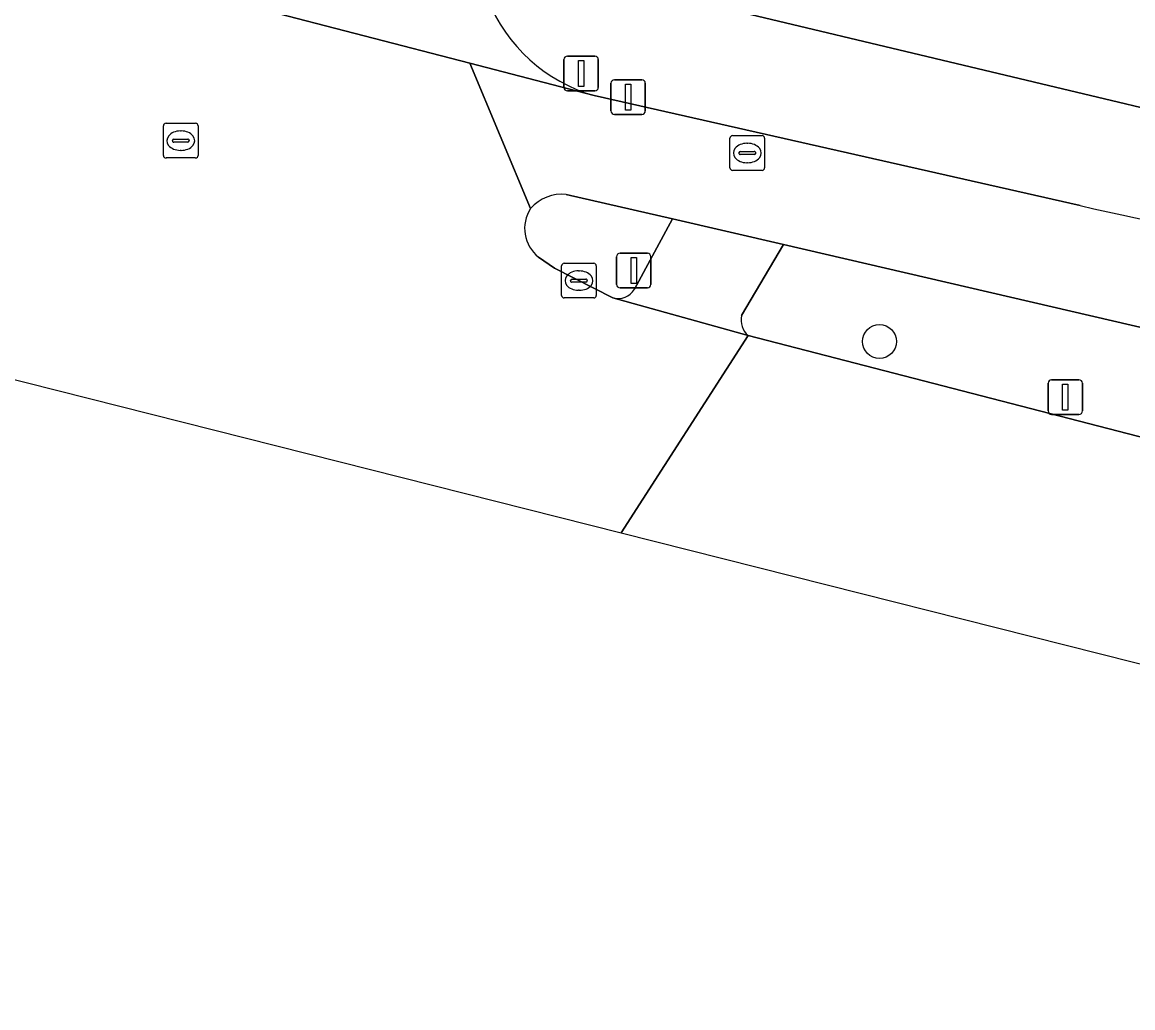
# Model space of a CAD drawing. Extents: x 160030 to 160839, y 385325 to 386450.
# Drawn here: x 160670.75 to 160702.77, y 385324.64 to 385353.05 of the extents above; entities that cross this region are included whole.
import ezdxf

# ---------------------------------------------------------------- set-up
doc = ezdxf.new("R2010")
doc.units = 0
for name, color, linetype in [('IMGEO_Boom', 7, 'Continuous'), ('IMGEO_Brandkraan', 7, 'Continuous'), ('IMGEO_Drukknoppaal', 7, 'Continuous'), ('IMGEO_Erf', 7, 'Continuous'), ('IMGEO_Fietspad_gesloten', 7, 'Continuous'), ('IMGEO_Kolk', 7, 'Continuous'), ('IMGEO_Lichtmast', 7, 'Continuous'), ('IMGEO_Rijbaan_lokaal_gesloten', 7, 'Continuous'), ('IMGEO_Rijbaan_lokaal_open', 7, 'Continuous'), ('IMGEO_Rioolput', 7, 'Continuous'), ('IMGEO_Verkeerseiland_open', 7, 'Continuous'), ('IMGEO_Verkeersregelinstallatiepaal', 7, 'Continuous'), ('IMGEO_Voetpad_open', 7, 'Continuous')]:
    doc.layers.add(name, color=color, linetype=linetype)

msp = doc.modelspace()

# ---------------------------------------------------------------- linework, layer by layer
at = {"layer": 'IMGEO_Boom'}
msp.add_circle((160695.465, 385343.848), 0.489, dxfattribs=at)
at = {"layer": 'IMGEO_Brandkraan'}
for p, q in [((160691.155, 385348.856), (160691.155, 385349.708)), ((160691.23, 385349.782), (160692.082, 385349.782)), ((160692.156, 385349.708), (160692.156, 385348.856)), ((160691.457, 385349.325), (160691.855, 385349.325)), ((160691.643, 385349.562), (160691.668, 385349.562)), ((160691.414, 385349.276), (160691.414, 385349.288)), ((160691.852, 385349.239), (160691.454, 385349.239)), ((160691.666, 385349.002), (160691.641, 385349.002)), ((160691.898, 385349.288), (160691.898, 385349.276)), ((160692.082, 385348.782), (160691.23, 385348.782))]:
    msp.add_line(p, q, dxfattribs=at)
for points in [[(160691.155, 385348.856), (160691.155, 385349.708)], [(160691.23, 385349.782), (160692.082, 385349.782)], [(160692.156, 385349.708), (160692.156, 385348.856)], [(160692.082, 385348.782), (160691.23, 385348.782)]]:
    msp.add_lwpolyline(points, dxfattribs=at)
for centre, radius, start, end in [((160691.232, 385349.706), 0.0765, 91.552, 178.448), ((160691.232, 385349.706), 0.0765, 91.552, 178.448), ((160692.08, 385349.706), 0.0765, 1.552, 88.448), ((160692.08, 385349.706), 0.0765, 1.552, 88.448), ((160691.454, 385349.285), 0.0403, 85.8775, 175.7526), ((160691.859, 385349.287), 0.0386, 1.7309, 96.639), ((160691.451, 385349.275), 0.0366, 178.938, 274.7102), ((160691.855, 385349.282), 0.043, 264.8664, 352.4533), ((160691.232, 385348.858), 0.0765, 181.552, 268.448), ((160691.232, 385348.858), 0.0765, 181.552, 268.448), ((160692.08, 385348.858), 0.0765, 271.552, 358.448), ((160692.08, 385348.858), 0.0765, 271.552, 358.448)]:
    msp.add_arc(centre, radius, start, end, dxfattribs=at)
for centre, major_axis, ratio, start_param, end_param in [((160691.642, 385349.282), (-0.387, 0.002), 0.722429, 4.712389, 7.853982), ((160691.667, 385349.282), (-0.39, 0.002), 0.717154, 1.570796, 4.712389)]:
    msp.add_ellipse(centre, major_axis=major_axis, ratio=ratio, start_param=start_param, end_param=end_param, dxfattribs=at)
at = {"layer": 'IMGEO_Drukknoppaal'}
for p, q in [((160687.726, 385350.494), (160687.726, 385351.294)), ((160687.726, 385351.294), (160687.726, 385350.494)), ((160687.826, 385351.394), (160688.616, 385351.394)), ((160688.616, 385351.394), (160687.826, 385351.394)), ((160688.716, 385351.294), (160688.716, 385350.494)), ((160688.716, 385350.494), (160688.716, 385351.294)), ((160688.616, 385350.394), (160687.826, 385350.394)), ((160687.826, 385350.394), (160688.616, 385350.394))]:
    msp.add_line(p, q, dxfattribs=at)
msp.add_lwpolyline([(160688.146, 385351.269), (160688.296, 385351.269), (160688.296, 385350.519), (160688.146, 385350.519), (160688.146, 385351.269)], dxfattribs=at)
for centre, start, end in [((160687.826, 385351.294), 90, 180), ((160687.826, 385351.294), 90, 180), ((160688.616, 385351.294), 0, 90), ((160688.616, 385351.294), 360, 90), ((160687.826, 385350.494), 180, 270), ((160687.826, 385350.494), 180, 270), ((160688.616, 385350.494), 270, 0), ((160688.616, 385350.494), 270, 0)]:
    msp.add_arc(centre, 0.1, start, end, dxfattribs=at)
at = {"layer": 'IMGEO_Erf'}
msp.add_lwpolyline([(160689.944, 385353.705), (160690.02, 385353.684), (160690.096, 385353.665), (160706.87, 385349.675), (160716.52, 385348.053), (160736.06, 385345.098), (160745.489, 385344.203), (160765.401, 385343.108), (160775.15, 385342.953), (160795.007, 385343.265), (160798.343, 385343.507), (160817.935, 385344.075), (160817.935, 385344.588), (160818.498, 385344.64)], dxfattribs=at)
at = {"layer": 'IMGEO_Fietspad_gesloten'}
for points in [[(160701.251, 385347.765), (160687.245, 385350.937), (160683.655, 385351.868), (160685.409, 385347.685)], [(160686.435, 385348.085), (160689.5, 385347.387), (160692.699, 385346.641), (160703.387, 385344.166), (160716.51, 385341.759)]]:
    msp.add_lwpolyline(points, dxfattribs=at)
for centre, radius, start, end in [((160686.308, 385346.896), 1.196, 83.8917, 138.7063), ((160742.565, 385530.57), 187.415, 257.26507, 261.26988)]:
    msp.add_arc(centre, radius, start, end, dxfattribs=at)
at = {"layer": 'IMGEO_Kolk'}
for p, q in [((160686.301, 385345.177), (160686.301, 385346.029)), ((160686.376, 385346.103), (160687.228, 385346.103)), ((160686.789, 385345.883), (160686.814, 385345.883)), ((160687.302, 385346.029), (160687.302, 385345.177)), ((160686.56, 385345.597), (160686.56, 385345.609)), ((160686.998, 385345.56), (160686.6, 385345.56)), ((160686.603, 385345.646), (160687.001, 385345.646)), ((160687.044, 385345.609), (160687.044, 385345.597)), ((160686.812, 385345.323), (160686.787, 385345.323)), ((160687.228, 385345.103), (160686.376, 385345.103))]:
    msp.add_line(p, q, dxfattribs=at)
for points in [[(160686.301, 385345.177), (160686.301, 385346.029)], [(160686.376, 385346.103), (160687.228, 385346.103)], [(160687.302, 385346.029), (160687.302, 385345.177)], [(160687.228, 385345.103), (160686.376, 385345.103)]]:
    msp.add_lwpolyline(points, dxfattribs=at)
for centre, radius, start, end in [((160686.378, 385346.027), 0.0765, 91.552, 178.448), ((160686.378, 385346.027), 0.0765, 91.552, 178.448), ((160687.226, 385346.027), 0.0765, 1.552, 88.448), ((160687.226, 385346.027), 0.0765, 1.552, 88.448), ((160686.6, 385345.606), 0.0403, 85.8775, 175.7526), ((160686.597, 385345.596), 0.0366, 178.938, 274.7102), ((160687.001, 385345.603), 0.043, 264.8664, 352.4533), ((160687.005, 385345.608), 0.0386, 1.7309, 96.639), ((160686.378, 385345.179), 0.0765, 181.552, 268.448), ((160686.378, 385345.179), 0.0765, 181.552, 268.448), ((160687.226, 385345.179), 0.0765, 271.552, 358.448), ((160687.226, 385345.179), 0.0765, 271.552, 358.448)]:
    msp.add_arc(centre, radius, start, end, dxfattribs=at)
for centre, major_axis, ratio, start_param, end_param in [((160686.788, 385345.603), (-0.387, 0.002), 0.722429, 4.712389, 7.853982), ((160686.813, 385345.603), (-0.39, 0.002), 0.717154, 1.570796, 4.712389)]:
    msp.add_ellipse(centre, major_axis=major_axis, ratio=ratio, start_param=start_param, end_param=end_param, dxfattribs=at)
at = {"layer": 'IMGEO_Lichtmast'}
for p, q in [((160700.327, 385341.845), (160700.327, 385342.645)), ((160700.327, 385342.645), (160700.327, 385341.845)), ((160700.427, 385342.745), (160701.217, 385342.745)), ((160701.217, 385342.745), (160700.427, 385342.745)), ((160701.317, 385342.645), (160701.317, 385341.845)), ((160701.317, 385341.845), (160701.317, 385342.645)), ((160701.217, 385341.745), (160700.427, 385341.745)), ((160700.427, 385341.745), (160701.217, 385341.745))]:
    msp.add_line(p, q, dxfattribs=at)
msp.add_lwpolyline([(160700.747, 385342.62), (160700.897, 385342.62), (160700.897, 385341.87), (160700.747, 385341.87), (160700.747, 385342.62)], dxfattribs=at)
for centre, start, end in [((160700.427, 385342.645), 90, 180), ((160700.427, 385342.645), 90, 180), ((160701.217, 385342.645), 0, 90), ((160701.217, 385342.645), 360, 90), ((160700.427, 385341.845), 180, 270), ((160700.427, 385341.845), 180, 270), ((160701.217, 385341.845), 270, 0), ((160701.217, 385341.845), 270, 0)]:
    msp.add_arc(centre, 0.1, start, end, dxfattribs=at)
at = {"layer": 'IMGEO_Rijbaan_lokaal_gesloten'}
for points in [[(160685.409, 385347.685), (160683.655, 385351.868), (160668.42, 385355.819)], [(160657.251, 385352.125), (160654.033, 385346.918), (160669.942, 385342.899), (160688.019, 385338.333)], [(160688.019, 385338.333), (160691.683, 385344.017), (160687.78, 385345.108), (160686.099, 385345.959), (160685.639, 385346.279)], [(160741.253, 385330.969), (160736.562, 385332.071), (160727.15, 385334.664), (160713.421, 385338.288), (160708.514, 385339.6), (160707.987, 385339.743), (160703.461, 385340.974), (160691.683, 385344.017), (160688.019, 385338.333), (160721.519, 385329.871), (160753.472, 385324.638)]]:
    msp.add_lwpolyline(points, dxfattribs=at)
msp.add_arc((160686.292, 385347.108), 1.055, 146.8368, 231.7441, dxfattribs=at)
at = {"layer": 'IMGEO_Rijbaan_lokaal_open'}
msp.add_lwpolyline([(160687.678, 385377.752), (160692.966, 385393.216), (160688.936, 385394.648), (160686.355, 385387.888), (160685.679, 385386.332), (160671.62, 385357.746), (160670.266, 385358.321), (160670.189, 385358.163), (160668.42, 385355.819), (160683.655, 385351.868), (160687.245, 385350.937)], dxfattribs=at)
msp.add_arc((160688.519, 385355.435), 4.674, 201.5438, 254.1859, dxfattribs=at)
at = {"layer": 'IMGEO_Rioolput'}
for p, q in [((160674.823, 385349.212), (160674.823, 385350.064)), ((160674.898, 385350.138), (160675.75, 385350.138)), ((160675.824, 385350.064), (160675.824, 385349.212)), ((160675.082, 385349.632), (160675.082, 385349.644)), ((160675.125, 385349.681), (160675.523, 385349.681)), ((160675.311, 385349.918), (160675.336, 385349.918)), ((160675.566, 385349.644), (160675.566, 385349.632)), ((160675.52, 385349.595), (160675.122, 385349.595)), ((160675.334, 385349.358), (160675.309, 385349.358)), ((160675.75, 385349.138), (160674.898, 385349.138))]:
    msp.add_line(p, q, dxfattribs=at)
for points in [[(160674.823, 385349.212), (160674.823, 385350.064)], [(160674.898, 385350.138), (160675.75, 385350.138)], [(160675.824, 385350.064), (160675.824, 385349.212)], [(160675.75, 385349.138), (160674.898, 385349.138)]]:
    msp.add_lwpolyline(points, dxfattribs=at)
for centre, radius, start, end in [((160674.9, 385350.062), 0.0765, 91.552, 178.448), ((160674.9, 385350.062), 0.0765, 91.552, 178.448), ((160675.748, 385350.062), 0.0765, 1.552, 88.448), ((160675.748, 385350.062), 0.0765, 1.552, 88.448), ((160675.122, 385349.641), 0.0403, 85.8775, 175.7526), ((160675.527, 385349.643), 0.0386, 1.7309, 96.639), ((160675.119, 385349.631), 0.0366, 178.938, 274.7102), ((160675.523, 385349.638), 0.043, 264.8664, 352.4533), ((160674.9, 385349.214), 0.0765, 181.552, 268.448), ((160674.9, 385349.214), 0.0765, 181.552, 268.448), ((160675.748, 385349.214), 0.0765, 271.552, 358.448), ((160675.748, 385349.214), 0.0765, 271.552, 358.448)]:
    msp.add_arc(centre, radius, start, end, dxfattribs=at)
for centre, major_axis, ratio, start_param, end_param in [((160675.31, 385349.638), (-0.387, 0.002), 0.722429, 4.712389, 7.853982), ((160675.335, 385349.638), (-0.39, 0.002), 0.717154, 1.570796, 4.712389)]:
    msp.add_ellipse(centre, major_axis=major_axis, ratio=ratio, start_param=start_param, end_param=end_param, dxfattribs=at)
at = {"layer": 'IMGEO_Verkeerseiland_open'}
for points in [[(160688.4, 385345.353), (160689.5, 385347.387), (160686.435, 385348.085)], [(160685.639, 385346.279), (160686.099, 385345.959), (160687.78, 385345.108)]]:
    msp.add_lwpolyline(points, dxfattribs=at)
for centre, radius, start, end in [((160686.308, 385346.896), 1.196, 83.8917, 138.7063), ((160686.292, 385347.108), 1.055, 146.8368, 231.7441), ((160687.927, 385345.643), 0.555, 254.6252, 328.4988)]:
    msp.add_arc(centre, radius, start, end, dxfattribs=at)
at = {"layer": 'IMGEO_Verkeersregelinstallatiepaal'}
for p, q in [((160686.37, 385351.174), (160686.37, 385351.974)), ((160686.37, 385351.974), (160686.37, 385351.174)), ((160686.47, 385352.074), (160687.26, 385352.074)), ((160687.26, 385352.074), (160686.47, 385352.074)), ((160687.36, 385351.974), (160687.36, 385351.174)), ((160687.36, 385351.174), (160687.36, 385351.974)), ((160687.26, 385351.074), (160686.47, 385351.074)), ((160686.47, 385351.074), (160687.26, 385351.074)), ((160687.887, 385345.492), (160687.887, 385346.292)), ((160687.887, 385346.292), (160687.887, 385345.492)), ((160687.987, 385346.392), (160688.777, 385346.392)), ((160688.777, 385346.392), (160687.987, 385346.392)), ((160688.877, 385346.292), (160688.877, 385345.492)), ((160688.877, 385345.492), (160688.877, 385346.292)), ((160688.777, 385345.392), (160687.987, 385345.392)), ((160687.987, 385345.392), (160688.777, 385345.392))]:
    msp.add_line(p, q, dxfattribs=at)
for points in [[(160686.79, 385351.949), (160686.94, 385351.949), (160686.94, 385351.199), (160686.79, 385351.199), (160686.79, 385351.949)], [(160688.307, 385346.267), (160688.457, 385346.267), (160688.457, 385345.517), (160688.307, 385345.517), (160688.307, 385346.267)]]:
    msp.add_lwpolyline(points, dxfattribs=at)
for centre, start, end in [((160686.47, 385351.974), 90, 180), ((160686.47, 385351.974), 90, 180), ((160687.26, 385351.974), 0, 90), ((160687.26, 385351.974), 360, 90), ((160686.47, 385351.174), 180, 270), ((160686.47, 385351.174), 180, 270), ((160687.26, 385351.174), 270, 0), ((160687.26, 385351.174), 270, 0), ((160687.987, 385346.292), 90, 180), ((160687.987, 385346.292), 90, 180), ((160688.777, 385346.292), 0, 90), ((160688.777, 385346.292), 360, 90), ((160687.987, 385345.492), 180, 270), ((160687.987, 385345.492), 180, 270), ((160688.777, 385345.492), 270, 0), ((160688.777, 385345.492), 270, 0)]:
    msp.add_arc(centre, 0.1, start, end, dxfattribs=at)
at = {"layer": 'IMGEO_Voetpad_open'}
for points in [[(160825.825, 385344.396), (160817.935, 385344.075), (160798.343, 385343.507), (160795.007, 385343.265), (160775.15, 385342.953), (160765.401, 385343.108), (160745.489, 385344.203), (160736.06, 385345.098), (160716.52, 385348.053), (160706.87, 385349.675), (160690.096, 385353.665), (160690.02, 385353.684), (160689.944, 385353.705), (160683.877, 385354.603)], [(160687.245, 385350.937), (160701.251, 385347.765)], [(160691.49, 385344.596), (160692.699, 385346.641), (160689.5, 385347.387), (160688.4, 385345.353)], [(160716.51, 385341.759), (160703.387, 385344.166), (160692.699, 385346.641), (160691.49, 385344.596)], [(160687.78, 385345.108), (160691.683, 385344.017)], [(160691.683, 385344.017), (160703.461, 385340.974), (160703.593, 385341.456), (160708.119, 385340.225), (160707.987, 385339.743), (160708.514, 385339.6), (160713.421, 385338.288)]]:
    msp.add_lwpolyline(points, dxfattribs=at)
for centre, radius, start, end in [((160688.519, 385355.435), 4.674, 201.5438, 254.1859), ((160742.565, 385530.57), 187.415, 257.26507, 261.26988), ((160687.927, 385345.643), 0.555, 254.6252, 328.4988), ((160692.053, 385344.462), 0.579, 166.6226, 230.2473), ((160692.053, 385344.462), 0.579, 166.6226, 230.2473)]:
    msp.add_arc(centre, radius, start, end, dxfattribs=at)

doc.saveas('drawing.dxf')
